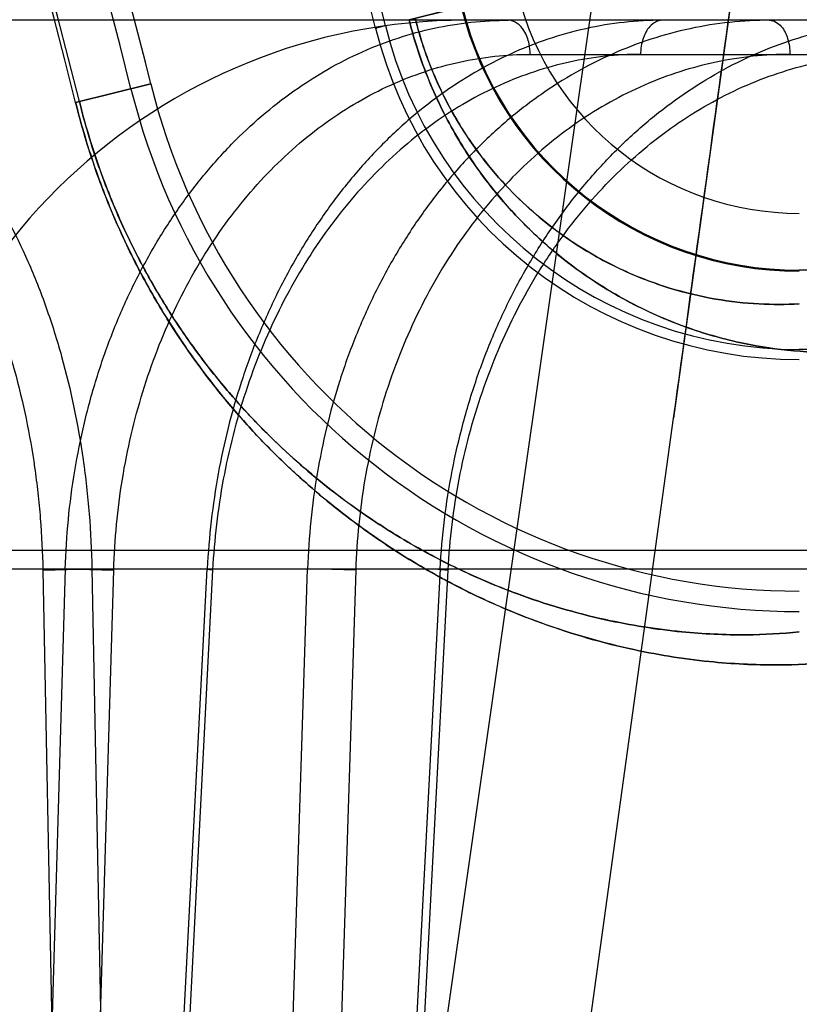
# Model space of a CAD drawing. Header units: millimetres. Extents: x 0 to 297, y 0 to 210.
# Tile 410 of 455: x 240.6065 to 240.6604, y 160.6313 to 160.6993. Entities that reach past the tile are written whole.
import ezdxf

# ---------------------------------------------------------------- set-up
doc = ezdxf.new("R2010")
doc.units = ezdxf.units.MM
doc.header["$LTSCALE"] = 16.335
doc.layers.get('0').update_dxf_attribs({"linetype": 'CONTINUOUS'})
for name, color, linetype in [('AXES_REF', 7, 'CONTINUOUS'), ('INTFCLR_1', 7, 'CONTINUOUS'), ('INTFCLR_144815', 7, 'CONTINUOUS'), ('INTFCLR_72935', 7, 'CONTINUOUS')]:
    doc.layers.add(name, color=color, linetype=linetype)

msp = doc.modelspace()

# ---------------------------------------------------------------- linework, layer by layer
at = {"color": 7, "linetype": 'Continuous'}
for radius in [7.756662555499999, 7.756, 7.706331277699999]:
    msp.add_circle((241.4302422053, 154.539298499), radius, dxfattribs=at)
msp.add_arc((241.4302422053, 154.539298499), 7.68, 278.2771290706, 261.7228709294, dxfattribs=at)
at = {"layer": 'AXES_REF', "color": 9, "linetype": 'Continuous'}
msp.add_arc((241.4302422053, 154.539298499), 7.075609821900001, 94.4118118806, 85.5881881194, dxfattribs=at)
at = {"layer": 'INTFCLR_1', "color": 9, "linetype": 'Continuous'}
for p, q in [((240.6334342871, 160.699337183), (240.6409180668, 160.7011935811)), ((240.6317897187, 160.6989292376), (240.6311103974, 160.6987607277)), ((240.6103858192, 160.6936198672), (240.6155810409, 160.6949085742))]:
    msp.add_line(p, q, dxfattribs=at)
for centre, radius, start, end in [((240.2140185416, 160.5952984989), 0.4834862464, 4.2349584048, 43.61014177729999), ((240.2140185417, 160.595298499), 0.4083798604, 13.9313770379, 41.16544983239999), ((240.2140185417, 160.595298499), 0.408648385, 13.9313763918, 41.1654492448), ((240.6603969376, 160.7060254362), 0.0200692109, 193.9313764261, 269.9999999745), ((240.6603969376, 160.7060254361), 0.0240686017, 193.9313763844, 270.0000000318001)]:
    msp.add_arc(centre, radius, start, end, dxfattribs=at)
at = {"layer": 'INTFCLR_1', "color": 6, "linetype": 'Continuous'}
for centre, radius, start, end in [((240.2140185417, 160.595298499), 0.4794897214, 10.8985890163, 42.7086480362), ((240.2140185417, 160.595298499), 0.4297325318, 13.9313766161, 41.16544924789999), ((240.2140185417, 160.595298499), 0.4304324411, 13.9313763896, 41.16544924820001), ((240.2140185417, 160.595298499), 0.4137325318, 13.9313761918, 41.1654492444), ((240.2140185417, 160.595298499), 0.4123219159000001, 13.9313763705, 41.1654492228), ((240.6603969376, 160.7060254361), 0.0301741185, 193.93137305, 270.0000005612), ((240.6603969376, 160.7060254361), 0.0294742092, 193.9313762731, 270.0000001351), ((240.6603969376, 160.7060254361), 0.04758473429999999, 193.9313764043, 269.9999999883), ((240.6603969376, 160.7060254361), 0.04617411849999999, 193.9313780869, 270.0000003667)]:
    msp.add_arc(centre, radius, start, end, dxfattribs=at)
at = {"layer": 'INTFCLR_1', "color": 9, "linetype": 'Continuous'}
for points, knots in [([(240.6334342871, 160.699337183), (240.6336256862, 160.6985655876), (240.6340631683, 160.6970563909), (240.6348769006, 160.6948935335), (240.635807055, 160.6928880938), (240.6368194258, 160.6910571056), (240.6378821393, 160.6894055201), (240.6392959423, 160.6874839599), (240.6407790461, 160.6857921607), (240.6423019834, 160.6843149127), (240.6437385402, 160.6830538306), (240.6461332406, 160.6812280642), (240.6489588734, 160.6795880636), (240.6517405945, 160.6783813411), (240.6542752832, 160.677490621), (240.6573093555, 160.6767467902), (240.6607982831, 160.676333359), (240.6630414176, 160.6763227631), (240.6641174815, 160.6763767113)], [0, 0, 0, 0, 0.0574620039, 0.1134387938, 0.166877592, 0.2171065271, 0.2645507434, 0.3087290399, 0.3894613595, 0.4267760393, 0.4620386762, 0.5275743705, 0.6441857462, 0.6969909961, 0.7465939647, 0.8382414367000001, 0.9221232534, 1, 1, 1, 1]), ([(240.6338491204, 160.699440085), (240.6340147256, 160.6987724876), (240.6343936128, 160.6974668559), (240.635098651, 160.6955960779), (240.6359052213, 160.6938618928), (240.6367832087, 160.6922791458), (240.6377050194, 160.6908521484), (240.638931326, 160.6891928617), (240.6410138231, 160.6868291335), (240.6441059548, 160.684235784), (240.6473057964, 160.6823972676), (240.6497139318, 160.6813674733), (240.65190541, 160.6806099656), (240.6545270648, 160.6799839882), (240.6575372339, 160.6796474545), (240.6594702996, 160.6796524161), (240.6603969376, 160.6797059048)], [0, 0, 0, 0, 0.05755899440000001, 0.1136253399, 0.1671423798, 0.2174618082, 0.2649671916, 0.3092018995, 0.3900215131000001, 0.5280807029, 0.6447205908, 0.6974550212, 0.7470790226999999, 0.8386200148, 0.9223281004, 1, 1, 1, 1]), ([(240.6103858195, 160.693619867), (240.6107822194, 160.6920218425), (240.611703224, 160.6889438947), (240.6134575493, 160.6845962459), (240.6154552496, 160.6806769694), (240.6176053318, 160.6771973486), (240.6198161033, 160.6741605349), (240.6226668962, 160.6707681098), (240.6255900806, 160.6678798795), (240.6285364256, 160.6654341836), (240.6312590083, 160.6634062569), (240.6345602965, 160.6613021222), (240.6384162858, 160.6593073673), (240.6430204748, 160.6573841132), (240.6482399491, 160.6558340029), (240.6538728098, 160.6549188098), (240.6586052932, 160.654679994), (240.6614593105, 160.6548152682), (240.6627385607, 160.6549401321)], [0, 0, 0, 0, 0.06983020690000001, 0.1360165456, 0.1985856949, 0.2561722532, 0.3093207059, 0.3577512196, 0.4440024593, 0.4831205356, 0.5200948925, 0.5879287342, 0.6488908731, 0.7039975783, 0.7993757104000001, 0.8790225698, 0.9454860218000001, 1, 1, 1, 1]), ([(240.6106464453, 160.6936845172), (240.6110231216, 160.6921659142), (240.6118986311, 160.6892410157), (240.6135667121, 160.685110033), (240.6154665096, 160.6813866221), (240.6175114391, 160.6780812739), (240.6196140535, 160.6751971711), (240.6223254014, 160.6719762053), (240.6251053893, 160.6692349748), (240.6279071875, 160.6669148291), (240.6304962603, 160.6649916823), (240.6336346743, 160.6629976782), (240.6373005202, 160.661109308), (240.6416758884, 160.6592913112), (240.6466352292, 160.6578305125), (240.6519843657, 160.6569766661), (240.6564764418, 160.6567640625), (240.6591835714, 160.656905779), (240.6603969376, 160.6570285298)], [0, 0, 0, 0, 0.0698671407, 0.1360883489, 0.1986819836, 0.2562926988, 0.3094735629, 0.3579124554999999, 0.4441892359, 0.4833221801, 0.5202930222, 0.5881501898, 0.6490914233, 0.7042036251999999, 0.7995434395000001, 0.8791525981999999, 0.9455413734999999, 1, 1, 1, 1])]:
    msp.add_open_spline(points, degree=3, knots=knots, dxfattribs=at)
at = {"layer": 'INTFCLR_144815', "color": 9, "linetype": 'Continuous'}
for p, q in [((240.7189496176, 161.2100770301), (240.5738738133, 160.1957300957)), ((240.7288217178, 160.699298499), (239.7842564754, 160.6992984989)), ((240.6418045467, 160.6969403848), (240.6885619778, 160.6969403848)), ((240.5782257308, 160.1393150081), (240.6517083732, 160.6718127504)), ((240.8172109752, 160.6626480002), (239.685174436, 160.6626480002)), ((239.7547497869, 160.6613919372), (240.7641142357, 160.6613919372)), ((240.6096695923, 160.6613919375), (240.6072904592, 160.5810437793)), ((240.6081218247, 160.6613082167), (240.6115160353, 160.6613919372)), ((240.6081218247, 160.6613082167), (240.6097234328, 160.5792984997)), ((240.6105950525, 160.5792985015), (240.6130192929, 160.6613082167)), ((240.6115160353, 160.6613919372), (240.6131148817, 160.5792984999)), ((240.6153440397, 160.5810437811), (240.6194805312, 160.6613919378)), ((240.6198555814, 160.6613082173), (240.6156296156, 160.5792985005)), ((240.6238495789, 160.5810437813), (240.6264203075, 160.6613919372)), ((240.6297482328, 160.6613082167), (240.6271281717, 160.5792985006)), ((240.635583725, 160.6613919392), (240.6313716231, 160.5810437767)), ((240.6318304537, 160.5792984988), (240.6361333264, 160.6613082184))]:
    msp.add_line(p, q, dxfattribs=at)
at = {"layer": 'INTFCLR_144815', "color": 6, "linetype": 'Continuous'}
for p, q in [((240.6096695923, 160.6613919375), (240.6130192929, 160.6613082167)), ((240.6198555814, 160.6613082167), (240.6189991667, 160.6613860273)), ((240.6297482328, 160.6613082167), (240.6264203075, 160.6613919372)), ((240.6351662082, 160.6613808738), (240.6361333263, 160.6613082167))]:
    msp.add_line(p, q, dxfattribs=at)
for centre, radius, start, end in [((240.649358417, 160.659298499), 0.064, 89.9999999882, 176.9999999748), ((240.6373419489, 160.659298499), 0.04, 90.0000000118, 176.9999999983)]:
    msp.add_arc(centre, radius, start, end, dxfattribs=at)
at = {"layer": 'INTFCLR_144815', "color": 7, "linetype": 'Continuous'}
for points, knots in [([(240.7189496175, 161.2100770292), (240.7193550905, 161.2100850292), (240.7194913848, 161.208783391), (240.7196216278, 161.2076819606), (240.7196550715, 161.2062434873), (240.7196548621, 161.2048795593), (240.7196257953, 161.2034551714), (240.7195765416, 161.201994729), (240.7195008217, 161.2002995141), (240.7194127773, 161.198683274), (240.7193164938, 161.1971098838), (240.7192283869, 161.1957736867), (240.7191302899, 161.1943741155), (240.7190217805, 161.1929024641), (240.7188930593, 161.1912372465), (240.7187400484, 161.1893452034), (240.7185671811, 161.1872960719), (240.7183721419, 161.1850680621), (240.7181519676, 161.1826360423), (240.7179048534, 161.1799923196), (240.7176271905, 161.1771051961), (240.7173115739, 161.1739083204), (240.7169537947, 161.1703758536), (240.7165552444, 161.1665319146), (240.716109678, 161.1623244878), (240.7155921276, 161.1575356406), (240.7150184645, 161.1523324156), (240.7143798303, 161.1466419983), (240.7136637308, 161.1403643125), (240.7128301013, 161.1331735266), (240.7118893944, 161.1251845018), (240.7108180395, 161.1162152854), (240.7096039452, 161.1061897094), (240.7081995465, 161.0947448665), (240.7066038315, 161.0819017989), (240.7047813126, 161.0674038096), (240.7027133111, 161.051131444), (240.7004266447, 161.0333200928), (240.6979233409, 161.0139976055), (240.6952466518, 160.9935041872), (240.6923757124, 160.9716834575), (240.689353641, 160.9488635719), (240.6861883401, 160.9251015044), (240.682899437, 160.9005398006), (240.6794624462, 160.8749922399), (240.6758548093, 160.8482913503), (240.6721011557, 160.8206205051), (240.6682518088, 160.7923480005), (240.6643220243, 160.7635804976), (240.6602780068, 160.7340677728), (240.656059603, 160.7033720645), (240.6531832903, 160.6825008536), (240.6517083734, 160.671812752)], [0, 0, 0, 0, 0.002241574, 0.0047132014, 0.0072224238, 0.0098766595, 0.0123398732, 0.0150736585, 0.0179599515, 0.0217167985, 0.0240207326, 0.0266725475, 0.029118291, 0.0317754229, 0.0348287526, 0.0383497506, 0.0422672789, 0.04619496, 0.0507115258, 0.0557645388, 0.0608710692, 0.06674290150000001, 0.0735202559, 0.0804956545, 0.0881030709, 0.09690564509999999, 0.1071187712, 0.1170366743, 0.1285552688, 0.1420419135, 0.1570478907, 0.1730174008, 0.1919691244, 0.2128662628, 0.236750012, 0.2635013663, 0.293630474, 0.3274143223, 0.3627565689, 0.4013226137, 0.4416480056, 0.4844039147, 0.5285543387, 0.5741462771, 0.6213734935, 0.6710334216, 0.7230689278, 0.7757171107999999, 0.8287434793, 0.8835499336, 0.9403646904, 1, 1, 1, 1]), ([(240.6517083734, 160.6718127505), (240.6530522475, 160.6815479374), (240.6555718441, 160.6998307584), (240.6591193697, 160.7256246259), (240.6622372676, 160.7483481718), (240.6649937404, 160.7684807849), (240.6674484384, 160.786446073), (240.6696382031, 160.8025032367), (240.6716170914, 160.8170396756), (240.6734283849, 160.8303684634), (240.6750817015, 160.8425566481), (240.6765680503, 160.8535327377), (240.6778824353, 160.8632542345), (240.6790543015, 160.8719339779), (240.6801003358, 160.8796922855), (240.6810307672, 160.8866028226), (240.6818602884, 160.8927713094), (240.6826047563, 160.8983133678), (240.6832682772, 160.9032577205), (240.6838713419, 160.9077555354), (240.6844097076, 160.9117740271), (240.684891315, 160.9153715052), (240.6853276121, 160.9186325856), (240.6857235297, 160.9215935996), (240.6860847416, 160.9242965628), (240.686410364, 160.9267343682), (240.6867084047, 160.9289666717), (240.6869815, 160.93101301), (240.687230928, 160.9328826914), (240.6874677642, 160.9346585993), (240.6876891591, 160.9363193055), (240.6879620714, 160.9383671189), (240.6881552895, 160.9398174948), (240.6882877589, 160.9408124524)], [0, 0, 0, 0, 0.1086009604, 0.2039477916, 0.2877238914, 0.3620651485, 0.4285031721, 0.4880977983, 0.5411506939, 0.5906228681, 0.6367442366, 0.6770723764, 0.71302358, 0.7451511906, 0.7738599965, 0.7995341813, 0.8222066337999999, 0.8426397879, 0.8613279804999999, 0.8773350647, 0.892788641, 0.9061319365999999, 0.9174444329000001, 0.9291470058, 0.9391444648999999, 0.9475796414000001, 0.9563257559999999, 0.9640319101, 0.9703936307, 0.9771701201, 0.9838307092, 0.9889079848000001, 1, 1, 1, 1])]:
    msp.add_open_spline(points, degree=3, knots=knots, dxfattribs=at)
at = {"layer": 'INTFCLR_144815', "color": 9, "linetype": 'Continuous'}
for points, knots in [([(240.5868334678, 160.699298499), (240.5884311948, 160.6992984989), (240.5908701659, 160.6989205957), (240.5935294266, 160.6978880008), (240.5950303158, 160.6971241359), (240.5973241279, 160.6957592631), (240.5998141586, 160.6936676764), (240.6019777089, 160.6911878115), (240.6031780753, 160.6895949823), (240.6049682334, 160.686974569), (240.6064894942, 160.6840983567), (240.6077594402, 160.6810532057), (240.6085737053, 160.6788779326), (240.6098281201, 160.6748846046), (240.6106852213, 160.6707266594), (240.6111522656, 160.6670705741), (240.6113946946, 160.6645568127), (240.6114903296, 160.6626597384), (240.6115160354, 160.6613919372)], [0, 0, 0, 0, 0.0967659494, 0.1466539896, 0.1724019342, 0.1986761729, 0.308236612, 0.3671749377, 0.3978274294, 0.4289742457, 0.5593456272, 0.5937296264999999, 0.6288132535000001, 0.6999763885, 0.8470702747, 0.8850494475, 0.9232001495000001, 1, 1, 1, 1]), ([(240.6418045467, 160.6969403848), (240.6418018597, 160.6971849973), (240.6417354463, 160.6977593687), (240.641423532, 160.6987045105), (240.6407242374, 160.699298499), (240.6402944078, 160.699298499)], [0, 0, 0, 0, 0.2441729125, 0.5709688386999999, 1, 1, 1, 1]), ([(240.6509338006, 160.699298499), (240.6506114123, 160.699298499), (240.6499891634, 160.6989221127), (240.6495393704, 160.6980033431), (240.6494277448, 160.6973120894), (240.6494236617, 160.6969403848)], [0, 0, 0, 0, 0.319325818, 0.6318040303, 1, 1, 1, 1]), ([(240.6583453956, 160.699298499), (240.6586508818, 160.699298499), (240.6592408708, 160.6989052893), (240.6596476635, 160.6979971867), (240.6597520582, 160.6973114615), (240.6597558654, 160.6969403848)], [0, 0, 0, 0, 0.3094489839, 0.6240898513, 1, 1, 1, 1]), ([(240.5849686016, 160.6969403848), (240.5864689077, 160.6969403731), (240.5887592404, 160.6965853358), (240.5912557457, 160.6956142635), (240.5926647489, 160.6948963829), (240.5948181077, 160.6936133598), (240.5971552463, 160.6916472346), (240.5991850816, 160.6893162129), (240.6003111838, 160.6878189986), (240.6019907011, 160.6853557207), (240.6034170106, 160.6826519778), (240.604607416, 160.6797897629), (240.6053706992, 160.6777449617), (240.6065463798, 160.6739911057), (240.6073480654, 160.6700826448), (240.6077842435, 160.6666461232), (240.6080101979, 160.6642831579), (240.6080985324, 160.6624999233), (240.6081218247, 160.6613082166)], [0, 0, 0, 0, 0.0967190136, 0.1465806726, 0.1723146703, 0.1985760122, 0.3080971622, 0.3670217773, 0.3976693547, 0.4288123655, 0.5591857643, 0.5935747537, 0.6286656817, 0.6998490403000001, 0.8469959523, 0.8849916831, 0.9231605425, 1, 1, 1, 1]), ([(240.6130192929, 160.6613082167), (240.6130504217, 160.6623616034), (240.6131812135, 160.6644620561), (240.6135840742, 160.6675823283), (240.6141910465, 160.6706455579), (240.6149964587, 160.673629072), (240.6159951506, 160.6765106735), (240.61718022, 160.6792697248), (240.6185429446, 160.681887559), (240.6200745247, 160.6843458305), (240.6217635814, 160.6866275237), (240.6235990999, 160.6887152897), (240.6255669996, 160.6905949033), (240.6276544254, 160.692252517), (240.6298468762, 160.6936768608), (240.6321294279, 160.6948567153), (240.6344845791, 160.6957831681), (240.636893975, 160.6964501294), (240.6393398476, 160.6968513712), (240.6409845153, 160.6969403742), (240.6418045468, 160.6969403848)], [0, 0, 0, 0, 0.0625751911, 0.1248556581, 0.1866808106, 0.2478568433, 0.308207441, 0.3676164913, 0.4259976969, 0.4832810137, 0.5394189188, 0.5943734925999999, 0.6481451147, 0.7007911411, 0.7524180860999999, 0.8031453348, 0.8531013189, 0.9024260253, 0.9513082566, 1, 1, 1, 1]), ([(240.6494236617, 160.6969403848), (240.6486015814, 160.6969403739), (240.6469508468, 160.6968508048), (240.6444935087, 160.696448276), (240.6420680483, 160.6957798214), (240.6396927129, 160.694852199), (240.6373854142, 160.6936716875), (240.6351628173, 160.6922469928), (240.6330397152, 160.6905889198), (240.6310310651, 160.6887087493), (240.6291503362, 160.6866205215), (240.627411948, 160.6843386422), (240.6258271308, 160.6818803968), (240.6244074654, 160.6792623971), (240.6231621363, 160.6765027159), (240.622100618, 160.6736204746), (240.6212304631, 160.6706374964), (240.620557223, 160.6675766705), (240.6200866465, 160.6644601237), (240.619909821, 160.6623609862), (240.6198555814, 160.6613082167)], [0, 0, 0, 0, 0.0484674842, 0.09724098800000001, 0.1465391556, 0.1965208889, 0.2473248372, 0.2990923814, 0.351934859, 0.4059259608, 0.4610962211, 0.5174293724, 0.5748699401, 0.6333655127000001, 0.6928507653, 0.7532178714, 0.8143042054, 0.8759073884, 0.9378494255, 1, 1, 1, 1]), ([(240.6597558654, 160.6969403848), (240.6589011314, 160.696940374), (240.6571875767, 160.6968511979), (240.6546389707, 160.6964492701), (240.652128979, 160.6957814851), (240.6496764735, 160.694854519), (240.6472999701, 160.69367456), (240.6450166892, 160.6922502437), (240.642841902, 160.6905923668), (240.6407909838, 160.6887121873), (240.6388777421, 160.686623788), (240.637116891, 160.6843415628), (240.6355198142, 160.6818828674), (240.6340982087, 160.6792643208), (240.6328612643, 160.6765040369), (240.6318184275, 160.6736211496), (240.6309770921, 160.6706375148), (240.6303425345, 160.6675760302), (240.6299202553, 160.6644588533), (240.6297818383, 160.6623604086), (240.6297482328, 160.6613082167)], [0, 0, 0, 0, 0.0498726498, 0.09990516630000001, 0.1502864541, 0.2011534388, 0.25263064, 0.3048543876, 0.3579391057, 0.4119677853, 0.4669861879, 0.5229973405, 0.5799694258, 0.6378754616, 0.6966772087, 0.7562949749, 0.8165953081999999, 0.8774051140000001, 0.9385746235, 1, 1, 1, 1]), ([(240.6361333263, 160.6613082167), (240.6361886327, 160.662362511), (240.6363706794, 160.6644651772), (240.6368580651, 160.6675859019), (240.6375567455, 160.6706494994), (240.6384603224, 160.673633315), (240.6395629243, 160.6765151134), (240.6408568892, 160.679274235), (240.6423327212, 160.6818920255), (240.6439808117, 160.6843501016), (240.6457889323, 160.6866314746), (240.6477451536, 160.6887187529), (240.6498345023, 160.6905977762), (240.6520432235, 160.6922547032), (240.6543559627, 160.6936783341), (240.6567569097, 160.6948575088), (240.6592276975, 160.6957834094), (240.6617491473, 160.69645002), (240.6643027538, 160.6968511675), (240.6660175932, 160.6969403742), (240.6668721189, 160.6969403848)], [0, 0, 0, 0, 0.0611914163, 0.1222153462, 0.1829330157, 0.2431697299, 0.3027654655, 0.3616159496, 0.4196421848, 0.4767773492, 0.5329717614, 0.5881802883, 0.6423889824, 0.6956352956, 0.7479993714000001, 0.7995680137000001, 0.850430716, 0.900683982, 0.9504712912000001, 1, 1, 1, 1])]:
    msp.add_open_spline(points, degree=3, knots=knots, dxfattribs=at)
at = {"layer": 'INTFCLR_144815', "color": 6, "linetype": 'Continuous'}
for points, knots in [([(240.6096695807, 160.6613919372), (240.6097037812, 160.6625235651), (240.6098473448, 160.6647882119), (240.6102890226, 160.6681599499), (240.6109573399, 160.6714827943), (240.6118438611, 160.674707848), (240.6129357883, 160.6777998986), (240.6142200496, 160.6807390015), (240.6156929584, 160.6835228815), (240.6173460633, 160.6861342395), (240.6191620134, 160.6885466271), (240.6211226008, 160.6907410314), (240.6232160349, 160.6927087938), (240.62543554, 160.694444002), (240.6277618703, 160.6959303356), (240.6301720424, 160.6971545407), (240.6326376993, 160.6981075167), (240.6351487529, 160.6987908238), (240.6377043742, 160.6992054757), (240.6394286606, 160.699298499), (240.6402944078, 160.699298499)], [0, 0, 0, 0, 0.0631976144, 0.1265589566, 0.1896844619, 0.2522453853, 0.3131073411, 0.3725758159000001, 0.4311278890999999, 0.4887472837, 0.5449165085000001, 0.599488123, 0.6528112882, 0.7050835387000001, 0.7565270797, 0.8066698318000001, 0.8557317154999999, 0.9038293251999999, 0.9516729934, 1, 1, 1, 1]), ([(240.6509338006, 160.699298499), (240.6500510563, 160.699298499), (240.6482716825, 160.6992009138), (240.6456163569, 160.6987613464), (240.6429845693, 160.6980267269), (240.6404163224, 160.6970065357), (240.6379394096, 160.6957169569), (240.6355682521, 160.6941728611), (240.6333078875, 160.6923804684), (240.6311707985, 160.6903495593), (240.6291797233, 160.6881032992), (240.6273478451, 160.6856614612), (240.6256842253, 160.683040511), (240.6241948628, 160.6802507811), (240.6228938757, 160.677318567), (240.6217920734, 160.6742744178), (240.6208965, 160.671151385), (240.6202062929, 160.6679609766), (240.6197205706, 160.6647037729), (240.6195370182, 160.6625030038), (240.6194805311, 160.6613919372)], [0, 0, 0, 0, 0.0489165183, 0.09851922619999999, 0.1488646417, 0.2000363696, 0.2513763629, 0.3033548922, 0.3566009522, 0.4110109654, 0.4665169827, 0.5227420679, 0.579989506, 0.6383742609, 0.6978243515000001, 0.7575985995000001, 0.8176298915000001, 0.8777250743, 0.938351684, 1, 1, 1, 1]), ([(240.6583453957, 160.699298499), (240.6574288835, 160.699298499), (240.6555843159, 160.6992013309), (240.6528339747, 160.6987623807), (240.6501136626, 160.6980284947), (240.6474646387, 160.6970090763), (240.6449157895, 160.6957199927), (240.642482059, 160.6941762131), (240.6401683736, 160.6923840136), (240.6379874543, 160.6903531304), (240.6359626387, 160.6881066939), (240.6341075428, 160.6856644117), (240.632431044, 160.683042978), (240.6309390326, 160.6802527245), (240.6296456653, 160.6773199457), (240.6285619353, 160.6742751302), (240.6276945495, 160.6711513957), (240.6270417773, 160.6679603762), (240.6266026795, 160.6647025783), (240.6264564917, 160.6625024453), (240.6264203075, 160.6613919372)], [0, 0, 0, 0, 0.0502737, 0.1011002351, 0.1525041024, 0.2045410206, 0.2565222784, 0.3089261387, 0.3623936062, 0.4168290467, 0.4721774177, 0.5280823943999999, 0.5848720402, 0.6426851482, 0.7014740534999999, 0.7605299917, 0.8198131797, 0.8791592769, 0.9390526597, 1, 1, 1, 1]), ([(240.6355837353, 160.6613919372), (240.6356424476, 160.6625245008), (240.6358382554, 160.6647914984), (240.636367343, 160.6681638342), (240.6371321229, 160.6714871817), (240.6381227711, 160.6747124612), (240.6393244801, 160.6778046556), (240.640723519, 160.6807438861), (240.6423162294, 160.6835277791), (240.6440934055, 160.6861388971), (240.6460361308, 160.6885508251), (240.6481248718, 160.6907447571), (240.6503473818, 160.6927119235), (240.6526964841, 160.6944464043), (240.6551515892, 160.6959318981), (240.6576882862, 160.6971553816), (240.6602769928, 160.6981078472), (240.6629074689, 160.6987907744), (240.6655789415, 160.6992052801), (240.6673791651, 160.699298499), (240.6682825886, 160.699298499)], [0, 0, 0, 0, 0.0617823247, 0.1238447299, 0.1858195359, 0.247403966, 0.3074912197, 0.3663888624, 0.4245774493, 0.4820469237, 0.5382776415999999, 0.5931090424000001, 0.6468783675, 0.699766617, 0.7519718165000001, 0.8029757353, 0.8529596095, 0.9020028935, 0.950783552, 1, 1, 1, 1])]:
    msp.add_open_spline(points, degree=3, knots=knots, dxfattribs=at)
at = {"layer": 'INTFCLR_72935', "color": 9, "linetype": 'Continuous'}
for p, q in [((240.6371029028, 160.7002472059), (240.6334342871, 160.699337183)), ((240.6311103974, 160.6987607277), (240.6317897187, 160.6989292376)), ((240.6155810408, 160.6949085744), (240.6103858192, 160.6936198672))]:
    msp.add_line(p, q, dxfattribs=at)
at = {"layer": 'INTFCLR_72935', "color": 6, "linetype": 'Continuous'}
for p, q in [((240.6861349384, 160.6820254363), (240.6603969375, 160.6820254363)), ((240.6776938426, 160.6765512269), (240.6603969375, 160.6765512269))]:
    msp.add_line(p, q, dxfattribs=at)
for centre, radius, start, end in [((240.2140185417, 160.595298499), 0.4833111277, 9.9390037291, 43.6299210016), ((240.2140185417, 160.595298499), 0.4297325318, 13.9313766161, 41.16544924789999), ((240.2140185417, 160.595298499), 0.4304324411, 13.9313763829, 41.16544925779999), ((240.2140185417, 160.595298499), 0.4137325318, 13.9313761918, 41.1654492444), ((240.2140185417, 160.595298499), 0.4123219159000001, 13.9313763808, 41.1654492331), ((240.6603969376, 160.7060254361), 0.024, 193.9313763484, 269.9999998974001), ((240.6603969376, 160.7060254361), 0.0301741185, 193.93137305, 270.0000005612), ((240.6603969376, 160.7060254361), 0.0294742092, 193.9313763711, 269.9999997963), ((240.6603969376, 160.7060254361), 0.04758473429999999, 193.931376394, 269.9999999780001), ((240.6603969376, 160.7060254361), 0.04617411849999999, 193.9313780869, 270.0000003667)]:
    msp.add_arc(centre, radius, start, end, dxfattribs=at)
at = {"layer": 'INTFCLR_72935', "color": 9, "linetype": 'Continuous'}
for radius, start, end in [(0.4083798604, 13.9313770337, 41.16544984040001), (0.408648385, 13.9313763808, 41.1654492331)]:
    msp.add_arc((240.2140185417, 160.595298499), radius, start, end, dxfattribs=at)
for points, knots in [([(240.6641174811, 160.6763767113), (240.6630409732, 160.6763227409), (240.6607961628, 160.6763333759), (240.6573032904, 160.6767477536), (240.6542638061, 160.6774934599), (240.6517250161, 160.6783879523), (240.649705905, 160.6792647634), (240.6476244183, 160.6803618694), (240.6454885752, 160.6817178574), (240.6433096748, 160.683382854), (240.6410989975, 160.68542851), (240.639304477, 160.687473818), (240.6378927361, 160.6893899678), (240.6368254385, 160.6910468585), (240.6358111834, 160.6928796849), (240.6348811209, 160.6948837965), (240.6340661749, 160.6970480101), (240.6336273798, 160.6985587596), (240.6334342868, 160.699337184)], [0, 0, 0, 0, 0.07790330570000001, 0.1618667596, 0.2536806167, 0.3034199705, 0.3562896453, 0.4126322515, 0.4733102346, 0.5389302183, 0.6105590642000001, 0.6906636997, 0.7351564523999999, 0.7824908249, 0.8330084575, 0.8864378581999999, 0.9420335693, 1, 1, 1, 1]), ([(240.6603969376, 160.6797059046), (240.6594699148, 160.6796523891), (240.6575353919, 160.6796474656), (240.6545218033, 160.6799847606), (240.6518955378, 160.6806124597), (240.6497003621, 160.6813729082), (240.6479525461, 160.6821213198), (240.6461508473, 160.6830606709), (240.6443001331, 160.6842247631), (240.6424117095, 160.6856570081), (240.6404944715, 160.6874199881), (240.6389384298, 160.689184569), (240.6377140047, 160.6908389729), (240.6367885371, 160.6922701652), (240.6359087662, 160.6938545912), (240.6351023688, 160.6955876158), (240.6343961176, 160.6974596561), (240.6340161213, 160.6987665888), (240.6338491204, 160.699440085)], [0, 0, 0, 0, 0.077684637, 0.1614602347, 0.2531489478, 0.3029013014, 0.3556901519, 0.4120655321, 0.4727178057, 0.538390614, 0.6100777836, 0.690278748, 0.7347779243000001, 0.7821808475, 0.8327613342, 0.8862761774, 0.9419483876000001, 1, 1, 1, 1]), ([(240.6627385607, 160.6549401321), (240.6614570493, 160.6548150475), (240.6585984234, 160.6546798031), (240.6538618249, 160.6549199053), (240.6482332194, 160.6558360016), (240.6430265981, 160.6573826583), (240.6391153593, 160.6590150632), (240.6366626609, 160.6602145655), (240.6339983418, 160.661661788), (240.6305149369, 160.6638783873), (240.6270683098, 160.6665889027), (240.624242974, 160.6692095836), (240.6220238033, 160.6715314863), (240.6197964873, 160.6741857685), (240.6175875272, 160.6772242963), (240.6154475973, 160.6806912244), (240.6134477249, 160.6846173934), (240.6116987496, 160.6889566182), (240.6107788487, 160.692035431), (240.6103858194, 160.6936198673)], [0, 0, 0, 0, 0.0546088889, 0.1211683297, 0.2007950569, 0.2959181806, 0.3507413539, 0.380380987, 0.4116808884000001, 0.4792976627, 0.5552209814, 0.5972744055, 0.6426583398, 0.6913478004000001, 0.7441210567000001, 0.8018425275, 0.8639600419, 0.9307654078, 1, 1, 1, 1]), ([(240.6603969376, 160.6570285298), (240.6591814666, 160.6569055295), (240.6564699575, 160.6567638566), (240.6519739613, 160.6569776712), (240.6466287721, 160.6578323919), (240.6416816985, 160.6592900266), (240.6379638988, 160.6608332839), (240.6356326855, 160.6619686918), (240.6330996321, 160.6633389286), (240.6297886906, 160.6654392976), (240.6265110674, 160.6680100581), (240.6238246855, 160.6704966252), (240.6217139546, 160.6727006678), (240.6195958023, 160.6752206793), (240.6174946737, 160.6781065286), (240.6154594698, 160.6813997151), (240.6135574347, 160.6851299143), (240.6118944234, 160.6892530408), (240.6110198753, 160.6921788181), (240.6106464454, 160.6936845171)], [0, 0, 0, 0, 0.0545518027, 0.1210381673, 0.2006278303, 0.2957140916, 0.3505402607, 0.3802099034, 0.4114671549, 0.4791025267, 0.5550208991, 0.5971000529, 0.6424803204, 0.6911977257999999, 0.7439878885, 0.8017400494, 0.8638847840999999, 0.9307288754, 1, 1, 1, 1])]:
    msp.add_open_spline(points, degree=3, knots=knots, dxfattribs=at)

doc.saveas('drawing.dxf')
